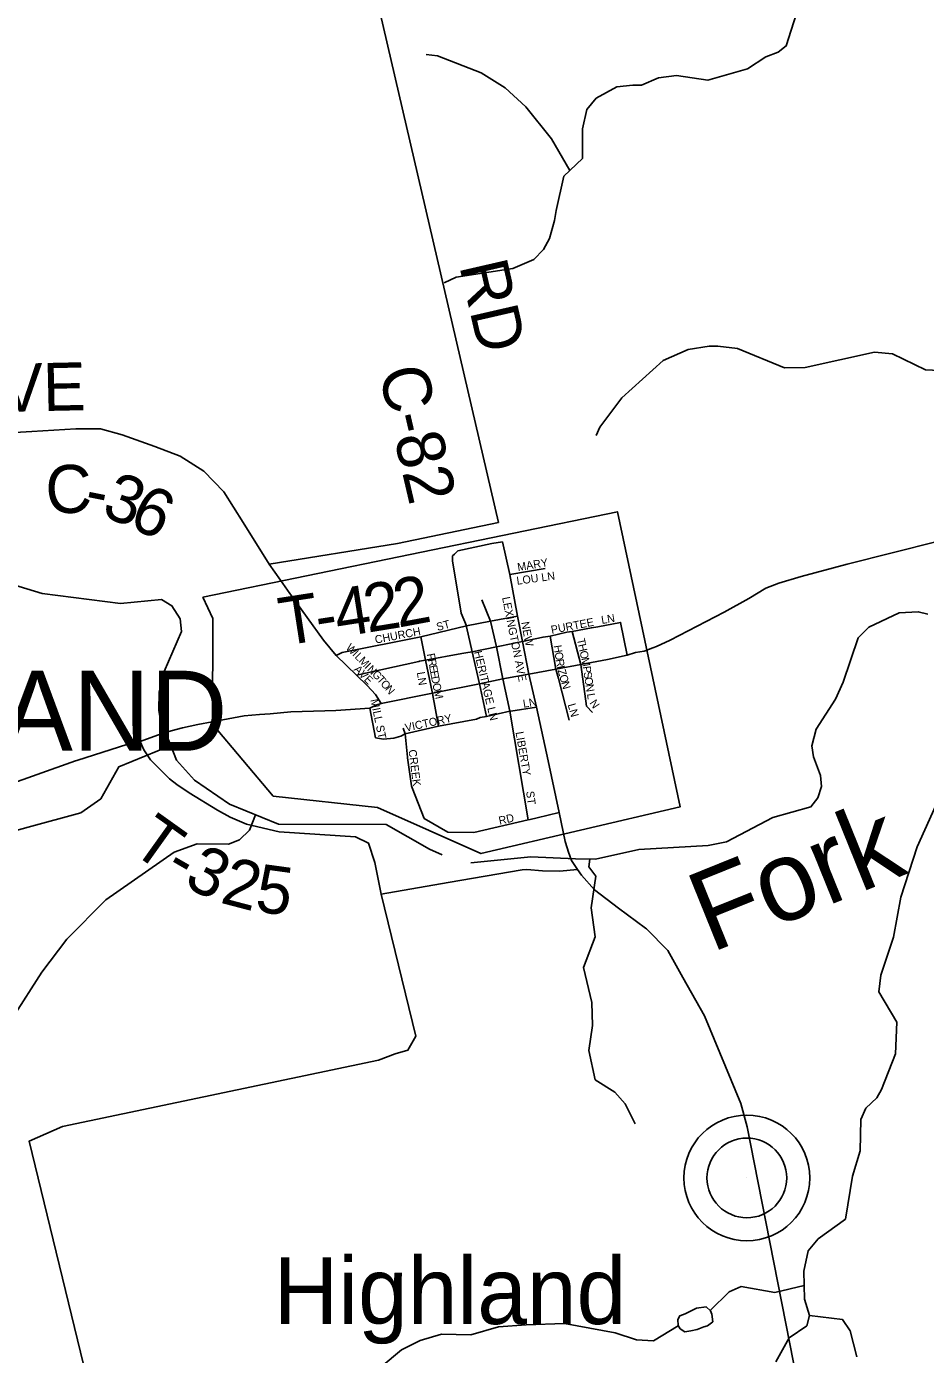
# Model space of a CAD drawing. Extents: x 1525783 to 1900577, y 218250 to 627376.
# Drawn here: x 1654768 to 1660383, y 487300 to 495597 of the extents above; entities that cross this region are included whole.
import ezdxf

# ---------------------------------------------------------------- set-up
doc = ezdxf.new("R2010")
doc.units = 0
for name, color, linetype in [('GM_X_City_Street', 7, 'Continuous'), ('GM_X_City_Street_Text', 7, 'Continuous'), ('GM_X_Corporation', 7, 'Continuous'), ('GM_X_Corporation_Text', 7, 'Continuous'), ('GM_X_County_Road', 7, 'Continuous'), ('GM_X_County_Road_Text', 7, 'Continuous'), ('GM_X_Minor_Lake', 7, 'Continuous'), ('GM_X_Minor_River', 7, 'Continuous'), ('GM_X_Minor_River_Text', 7, 'Continuous'), ('GM_X_State_Route', 7, 'Continuous'), ('GM_X_Township_Road', 7, 'Continuous'), ('GM_X_Township_Road_Text', 7, 'Continuous'), ('GM_X_Unincorporated', 7, 'Continuous'), ('GM_X_Unincorporated_Location', 7, 'Continuous'), ('GM_X_Unincorporated_Text', 7, 'Continuous')]:
    doc.layers.add(name, color=color, linetype=linetype)

msp = doc.modelspace()

# ---------------------------------------------------------------- linework, layer by layer
at = {"layer": 'GM_X_City_Street'}
for points in [[(1657442, 492300.8), (1657462.7, 492320.8), (1657673.6, 492366.5), (1657741.6, 492377.2)], [(1657905.3, 491550.7), (1657865.7, 491754.7), (1657834.9, 491913.1), (1657787, 492174.1), (1657741.6, 492377.2)], [(1657516.8, 491846.9), (1657515.6, 491852.5), (1657483.4, 491931.9), (1657428.7, 492257.6), (1657429.7, 492288.7), (1657442, 492300.8)], [(1657787, 492174.1), (1658008, 492210.4)], [(1656982.8, 491366.1), (1656947.3, 491423.5), (1656896.6, 491479.1), (1656829.4, 491544), (1656701.8, 491667.3), (1656622.9, 491762.9), (1656419.7, 492046.1), (1656413.2, 492055.3), (1656355.3, 492136.7)], [(1657901.3, 490639.6), (1657787.5, 491318.3), (1657743.5, 491521), (1657702.8, 491721.4), (1657665.3, 491881.1), (1657612.1, 492015.6)], [(1656701.8, 491667.3), (1656739.5, 491686.2), (1657230.6, 491784), (1657515.6, 491852.5), (1657665.3, 491881.1), (1657834.9, 491913.1)], [(1657804.9, 491741.8), (1657812.9, 491743.4), (1657865.7, 491754.7), (1657994.6, 491782), (1658038.6, 491788.6), (1658143.2, 491812.8), (1658177.3, 491817.2), (1658296.2, 491840.4), (1658337, 491847), (1658479, 491873.4), (1658519.7, 491668.5)], [(1657304.4, 491428.5), (1657303.9, 491431), (1657302.4, 491439.5), (1657261, 491637.9), (1657230.6, 491784)], [(1657598.4, 491490.5), (1657598.4, 491490.6), (1657550.8, 491689.5), (1657516.8, 491846.9)], [(1658090, 491524.2), (1658074.9, 491582.6), (1658038.6, 491788.6)], [(1658303.9, 491311.7), (1658266.5, 491350.2), (1658230.1, 491610.2), (1658177.3, 491817.2)], [(1657512.1, 491683.4), (1657550.8, 491689.5), (1657702.8, 491721.4), (1657804.9, 491741.8)], [(1656829.4, 491544), (1657218.2, 491629.9)], [(1657218.2, 491629.9), (1657223, 491630.9), (1657261, 491637.9), (1657488.1, 491679.6), (1657512.1, 491683.4)], [(1657641.7, 491286.1), (1657598.4, 491490.5)], [(1658157.5, 491263.2), (1658090, 491524.2)], [(1657341.6, 491224.4), (1657304.4, 491428.5)], [(1656948.8, 491152), (1656911.6, 491338.2)], [(1656948.8, 491152), (1656998.5, 491143.8), (1657062.5, 491151), (1657107, 491163.4), (1657132.8, 491176.9), (1657341.6, 491224.4), (1657579.5, 491268.3), (1657600.6, 491279.4), (1657641.7, 491286.1), (1657787.5, 491318.3), (1657793.2, 491319.2)], [(1657793.2, 491319.2), (1657953.8, 491343.6)], [(1657147.5, 491026.7), (1657146.7, 491032.5), (1657132.8, 491176.9), (1657120.7, 491212.8)], [(1657177.2, 490840.6), (1657172.6, 490852.2), (1657147.5, 491026.7)], [(1657956.7, 490652.9), (1657914.7, 490642.7), (1657901.3, 490639.6), (1657562.8, 490561.6), (1657400.3, 490562.3), (1657252.2, 490649.2), (1657177.2, 490840.6)], [(1658094.3, 490686.2), (1657956.7, 490652.9)]]:
    msp.add_lwpolyline(points, dxfattribs=at)
at = {"layer": 'GM_X_Corporation'}
msp.add_lwpolyline([(1655868.7, 492031.9), (1658458.7, 492565.3), (1658851.5, 490722.3), (1657606.5, 490429), (1656959.5, 490716.8), (1656309.6, 490787.9), (1655930, 491238.9), (1655932.3, 491898.8)], close=True, dxfattribs=at)
at = {"layer": 'GM_X_County_Road'}
for points in [[(1657716.3, 492497.7), (1655780.3, 500837.1)], [(1656355.3, 492136.7), (1656283.1, 492238.4), (1656121.9, 492498.3), (1656000.5, 492689.7), (1655874.7, 492818.9), (1655728.6, 492912.2), (1655570.2, 492973.4), (1655365.7, 493045), (1655229.2, 493084), (1655076.5, 493083), (1654801.1, 493066.7), (1654624.2, 493055.8), (1654113.9, 493069.2), (1651938.3, 493187.8), (1651548.7, 493226.4), (1651390.1, 493247.5), (1651257.8, 493306.6), (1650403.3, 494203.1), (1648839.5, 495784.6)], [(1657401.2, 490247.9), (1657864, 490328.7), (1657894.1, 490329.7), (1657990.5, 490321.2), (1658097.8, 490318.9), (1658210, 490329.3)], [(1656206.5, 483427.5), (1656206.5, 483427.5), (1655854.1, 484845), (1655750.3, 485297.1), (1655722.8, 485389.6), (1655662.8, 485440.1), (1655558.6, 485501), (1655262.1, 486630.6), (1655142.7, 487159.1), (1654784, 488632.3), (1654993.5, 488723.2), (1656967.4, 489137.7), (1657070.1, 489177.2), (1657150.7, 489200.8), (1657199.4, 489288.8), (1656983.8, 490175), (1657401.2, 490247.9)]]:
    msp.add_lwpolyline(points, dxfattribs=at)
at = {"layer": 'GM_X_Minor_Lake'}
for points in [[(1659048, 487550.5), (1659040.3, 487572.7), (1659012.6, 487597.2), (1658952.2, 487588.1), (1658915.7, 487570.6), (1658881.3, 487553.1), (1658849, 487541.5), (1658836.6, 487517.7), (1658838, 487479.5), (1658851.7, 487459.2), (1658879.6, 487440.8), (1658917.9, 487448.2), (1658956.1, 487455.6), (1658998.6, 487473), (1659020.8, 487478.7), (1659055.8, 487504.1)], [(1659055.8, 487504.1), (1659048, 487550.5)]]:
    msp.add_lwpolyline(points, dxfattribs=at)
at = {"layer": 'GM_X_Minor_River'}
for points in [[(1659591.7, 495725.3), (1659513.4, 495475.8), (1659462.6, 495436.4), (1659385.8, 495407.5), (1659272.2, 495333), (1659024, 495262.6), (1658827.6, 495291.7), (1658714.9, 495277.4), (1658609.7, 495230.8), (1658555.5, 495229.7), (1658454.9, 495221.2), (1658325.2, 495149), (1658267.8, 495077.6), (1658239.9, 494957.7), (1658241, 494773.1), (1658124.8, 494662.5), (1658077.2, 494446.6), (1658066.2, 494384.6), (1658034.3, 494272.7), (1657997, 494203.1), (1657937.8, 494141.8), (1657806.4, 494085.6), (1657452, 494030.9), (1657377.1, 493995.9)], [(1658161.6, 494697.6), (1658048, 494894.4), (1657886.5, 495095.5), (1657757.8, 495213.9), (1657608.6, 495308.4), (1657335.1, 495413), (1657264.9, 495422.1)], [(1661994.8, 493242.6), (1661915.3, 493262.2), (1661661.7, 493227.9), (1661275.7, 493207.8), (1661157.9, 493251.7), (1661030.7, 493337.9), (1660967, 493375), (1660845, 493413), (1660604.4, 493440.8), (1660383.6, 493452.2), (1660176.3, 493551.7), (1660064, 493561.4), (1659630.6, 493465.8), (1659502, 493463.7), (1659208.6, 493584.6), (1659086.4, 493600.5), (1659032.1, 493599.4), (1658901.2, 493579.3), (1658745.5, 493509.5), (1658486.7, 493276.7), (1658349.3, 493094.3), (1658326.4, 493042.5)], [(1654674.2, 492113.6), (1654866.1, 492054.5), (1655355.2, 491992.8), (1655610.7, 492016.9), (1655676.4, 491977.8), (1655727.3, 491896.8), (1655736.1, 491816.4), (1655627.8, 491567.3), (1655595.6, 491437.4), (1655593.8, 491325.1), (1655603.1, 491272.8), (1655705.4, 491012.4), (1655818, 490888.3), (1656036.6, 490738.5), (1656342, 490613.4), (1657014.8, 490611.1), (1657285.6, 490456.5), (1657363.4, 490421.1)], [(1660397.9, 491925.3), (1660337.9, 491940.2), (1660219.3, 491934), (1660029.1, 491844.7), (1659961.7, 491777.5), (1659869, 491500.1), (1659821.2, 491394.5), (1659699.7, 491205.8), (1659674, 491101.8), (1659682.9, 491033.5), (1659727.3, 490916.5), (1659734.3, 490848.1), (1659711.1, 490778.3), (1659668, 490720.8), (1659429.9, 490654.2), (1659140.3, 490502.2), (1659025.5, 490479.9), (1658593.2, 490454.4), (1658321.1, 490394.4), (1658196.6, 490396.3), (1657917.6, 490408.6), (1657543.4, 490372.2)], [(1655669.2, 491104.6), (1655345.3, 490971.8), (1655231.6, 490770.9), (1655107.8, 490684.5), (1654778.9, 490595.3), (1654666, 490562.9), (1654367.9, 490515.4), (1654240.8, 490477.2), (1653997, 490304.4), (1653870.7, 490190), (1653662.1, 489950.4), (1653452.9, 489676.8), (1653303.2, 489352.1), (1653249.9, 489284.7), (1653197.3, 489257.4), (1653128.7, 489240.4), (1652943.4, 489205.2)], [(1660493.3, 490832.5), (1660331, 490471.8), (1660229.6, 490156.4), (1660183.6, 489906.4), (1660103.5, 489668.9), (1660091.8, 489564.7), (1660203.4, 489376.4), (1660196.3, 489177.9), (1660108.4, 488954.6), (1660079.5, 488902.9), (1660010.2, 488837.7), (1659979, 488768), (1659975.9, 488571.4), (1659927.2, 488413.7), (1659882.9, 488145.6), (1659712.2, 488021.8), (1659650.8, 487946.5), (1659622.7, 487820.5), (1659628, 487645.9), (1659658.5, 487543.2), (1659641.5, 487479.2), (1659531.8, 487402.7), (1659449.1, 487253.5)], [(1656198.9, 490672), (1656160.6, 490576.1), (1656099.4, 490514.8), (1656028.7, 490487.8), (1655833.9, 490490.8), (1655690.4, 490438.8), (1655264, 490140.5), (1655019, 489893.5), (1654863.2, 489689.2), (1654682, 489405.1), (1654551, 489246.6), (1654432.2, 489104), (1654267.2, 488823.7), (1654205.9, 488758.4), (1653981.5, 488667.6), (1653928.4, 488614.2), (1653889, 488534.6), (1653863.2, 488424.7), (1653850.1, 488354.6), (1653850.5, 488252.3), (1653884.8, 488135.4), (1654040.6, 487952.5), (1654240.9, 487784.9)], [(1658287, 490394.9), (1658280.2, 490346.9), (1658323.5, 490288), (1658294.2, 490089.9), (1658319.5, 489908.9), (1658246.2, 489717.5), (1658299.1, 489498), (1658302.9, 489355.5), (1658280.3, 489199.3), (1658319.6, 489016.2), (1658443, 488938), (1658508.1, 488864.8), (1658570.5, 488741.5)], [(1659625.5, 487729.7), (1659441.8, 487686.9), (1659231.5, 487724.2), (1659156.7, 487691.3), (1659039.2, 487573.7)], [(1658839.2, 487477.7), (1658683.9, 487385.6), (1658577.5, 487391.2), (1658445.6, 487435.4), (1658129.1, 487492.4), (1657888, 487484.1), (1657717, 487472.7), (1657543.5, 487421.2), (1657360.8, 487426), (1657227.6, 487385.9), (1657110.2, 487327.5), (1656984, 487223.1), (1656856.4, 487158.9), (1656671.2, 487133.6), (1656354.8, 486933.9)], [(1659658.5, 487543.2), (1659865, 487517.9), (1659912.1, 487447), (1659953.8, 487283.8)]]:
    msp.add_lwpolyline(points, dxfattribs=at)
at = {"layer": 'GM_X_State_Route'}
for points in [[(1658680, 491714.1), (1658703.6, 491722.5), (1658788.4, 491763.3), (1659125, 491937.3), (1659279.4, 492023.7), (1659386, 492088), (1659466.9, 492119.3), (1659606.6, 492159.7), (1659894.5, 492237.7), (1660455.7, 492378.8), (1660810.7, 492460.8)], [(1657905.3, 491550.7), (1658074.9, 491582.6), (1658230.1, 491610.2), (1658396.4, 491642.1), (1658519.7, 491668.5), (1658571.5, 491686.2), (1658626.5, 491695), (1658680, 491714.1)], [(1656631.3, 491321.4), (1656699.7, 491323.7), (1656911.6, 491338.2), (1656950.6, 491356.1), (1656982.8, 491366.1), (1657303.9, 491431), (1657598.4, 491490.6), (1657743.5, 491521), (1657905.3, 491550.7)], [(1658025.6, 491007.8), (1657953.8, 491343.6), (1657905.3, 491550.7)], [(1655672.1, 491195.2), (1655741.6, 491214.7), (1655838.6, 491236.1), (1655927.3, 491253.4), (1656127.6, 491290.2), (1656223.6, 491297.9)], [(1656223.6, 491297.9), (1656290, 491303.2), (1656419.6, 491314.4), (1656631.3, 491321.4)], [(1655074.3, 491008.2), (1655082.6, 491011.1), (1655400.1, 491112.4), (1655478.9, 491129.3), (1655608.4, 491177.2), (1655672.1, 491195.2)], [(1654201, 490697.8), (1655074.3, 491008.2)], [(1658144.8, 490464.8), (1658133.2, 490504.1), (1658094.3, 490686.2), (1658025.6, 491007.8)], [(1658640.2, 489958.3), (1658634.8, 489963.8), (1658465.6, 490088.9), (1658316.5, 490203.7), (1658233.9, 490293.7), (1658210, 490329.3), (1658172, 490385.8), (1658152.7, 490438.1), (1658144.8, 490464.8)], [(1659756.8, 486243.9), (1659312.5, 488499.5), (1659269.7, 488721.1), (1659229.7, 488868.3), (1659002.7, 489415.9), (1658867.5, 489655), (1658773.5, 489823.1), (1658640.2, 489958.3)]]:
    msp.add_lwpolyline(points, dxfattribs=at)
at = {"layer": 'GM_X_Township_Road'}
for points in [[(1656283.1, 492238.4), (1657085.2, 492366.5), (1657716.3, 492497.7)], [(1656983.8, 490175), (1656943.4, 490372.6), (1656903.5, 490495.1), (1656823.2, 490533.4), (1656347.1, 490564.7), (1656142.3, 490613.4), (1656040.8, 490656.4), (1655961.1, 490700.5), (1655783.8, 490809.4), (1655706.9, 490860), (1655660.9, 490896.6), (1655541.8, 491014.8), (1655500.5, 491076.8), (1655478.9, 491129.3)]]:
    msp.add_lwpolyline(points, dxfattribs=at)
at = {"layer": 'GM_X_Unincorporated'}
for radius in [392.8, 249]:
    msp.add_circle((1659267.4, 488402.5), radius, dxfattribs=at)
at = {"layer": 'GM_X_Unincorporated_Location'}
msp.add_line((1659267.4, 488402.5), (1659267.4, 488402.5), dxfattribs=at)

# ---------------------------------------------------------------- texts
at = {"layer": 'GM_X_City_Street_Text'}
for s, rotation, p in [('MARY', 9.46232, (1657838, 492193.9)), ('LOU LN', 7.81546, (1657832.4, 492108.7)), ('LEXINGTON AVE', 281.30955, (1657738, 492028.8)), ('ST', 14.92416, (1657335.5, 491819.7)), ('NEW', 280.62008, (1657857.6, 491873.9)), ('PURTEE', 10.88747, (1658048.7, 491802.2)), ('LN', 8.97942, (1658361.7, 491863.9)), ('CHURCH', 10.92449, (1656949, 491740.6)), ('T', 282.48586, (1658205.1, 491768.6)), ('W', 314.7741, (1656758.8, 491711.1)), ('I', 314.75278, (1656799.1, 491670.5)), ('HERITAGE LN', 283.27624, (1657562.7, 491689.6)), ('H', 278.68967, (1658060, 491728.4)), ('H', 282.48258, (1658212.7, 491734.2)), ('O', 282.47772, (1658222.2, 491691.3)), ('L', 314.78034, (1656814.6, 491654.9)), ('M', 314.75532, (1656839.4, 491629.9)), ('I', 314.78852, (1656876.6, 491592.4)), ('F', 280.70189, (1657268, 491675.9)), ('R', 280.6975, (1657274.5, 491641.3)), ('O', 278.68989, (1658066.7, 491684.9)), ('R', 278.69279, (1658073.3, 491641.4)), ('M', 281.19921, (1658231.7, 491648.6)), ('AVE', 314.99763, (1656809.1, 491576.6)), ('N', 314.76817, (1656892.1, 491576.8)), ('G', 313.53913, (1656922.9, 491545.8)), ('T', 311.28872, (1656952.8, 491514.3)), ('LN', 278.97293, (1657206, 491561.2)), ('E', 280.68847, (1657281.9, 491602.4)), ('E', 280.70624, (1657288.4, 491567.8)), ('D', 280.70559, (1657294.9, 491533.2)), ('I', 282.06049, (1658079.9, 491599.1)), ('Z', 285.24899, (1658085.2, 491574.6)), ('O', 286.19128, (1658094.7, 491539.8)), ('P', 278.22282, (1658241.8, 491597.5)), ('S', 279.04742, (1658247, 491561.9)), ('O', 279.03115, (1658252.5, 491527.1)), ('O', 311.28872, (1656976.1, 491487.8)), ('N', 309.7608, (1657004.9, 491455)), ('O', 280.95531, (1657303.2, 491489.7)), ('M', 282.58424, (1657311.8, 491445)), ('N', 286.18854, (1658107, 491497.6)), ('N', 279.03115, (1658259.4, 491483.7)), ('MILL ST', 281.72449, (1656916, 491390.1)), ('LN', 9.46921, (1657873.2, 491340.2)), ('LN', 285.526, (1658147.8, 491359.9)), ('L', 279.04011, (1658268.4, 491427.2)), ('N', 303.95801, (1658282.6, 491370.5)), ('VICTORY', 12.22614, (1657137.9, 491190.6)), ('LIBERTY', 279.78286, (1657822.4, 491187.4)), ('CREEK', 277.2778, (1657153.7, 491076.4)), ('ST', 277.12839, (1657888.5, 490817.3)), ('RD', 12.53395, (1657723.1, 490609.7))]:
    msp.add_text(s, height=50, rotation=rotation, dxfattribs=at).set_placement(p)
at = {"layer": 'GM_X_Corporation_Text'}
msp.add_text('HIGHLAND', height=500, rotation=0.00001, dxfattribs=at).set_placement((1652568.3, 491071.9))
at = {"layer": 'GM_X_County_Road_Text'}
for s, rotation, p in [('RD', 282.95818, (1657470.5, 494103)), ('AVE', 1.24894, (1654338.5, 493182.6)), ('C-82', 283.12309, (1656966.7, 493443.4)), ('C', 1.92059, (1654891, 492552.6)), ('3', 339.49938, (1655227.7, 492541.9)), ('-', 348.81331, (1655119.2, 492562.3)), ('6', 334.14131, (1655394, 492480.1))]:
    msp.add_text(s, height=300, rotation=rotation, dxfattribs=at).set_placement(p)
at = {"layer": 'GM_X_Minor_River_Text'}
msp.add_text('Fork', height=500, rotation=22.00076, dxfattribs=at).set_placement((1659042.9, 489807.6))
at = {"layer": 'GM_X_Township_Road_Text'}
for s, rotation, p in [('2', 9.22799, (1656898.8, 491809.4)), ('2', 10.58588, (1657088.9, 491840.4)), ('T', 8.79862, (1656370.3, 491727.2)), ('4', 8.90569, (1656714.5, 491780.5)), ('-', 8.80438, (1656592.1, 491761.5)), ('T', 324.50891, (1655408.9, 490448.4)), ('3', 333.40941, (1655742, 490230.6)), ('-', 330.16076, (1655618.8, 490300.7)), ('2', 345.31149, (1655970.7, 490124)), ('5', 352.19571, (1656188, 490069.5))]:
    msp.add_text(s, height=300, rotation=rotation, dxfattribs=at).set_placement(p)
at = {"layer": 'GM_X_Unincorporated_Text'}
msp.add_text('Highland', height=417, rotation=0.00001, dxfattribs=at).set_placement((1656312.7, 487489.6))

doc.saveas('drawing.dxf')
